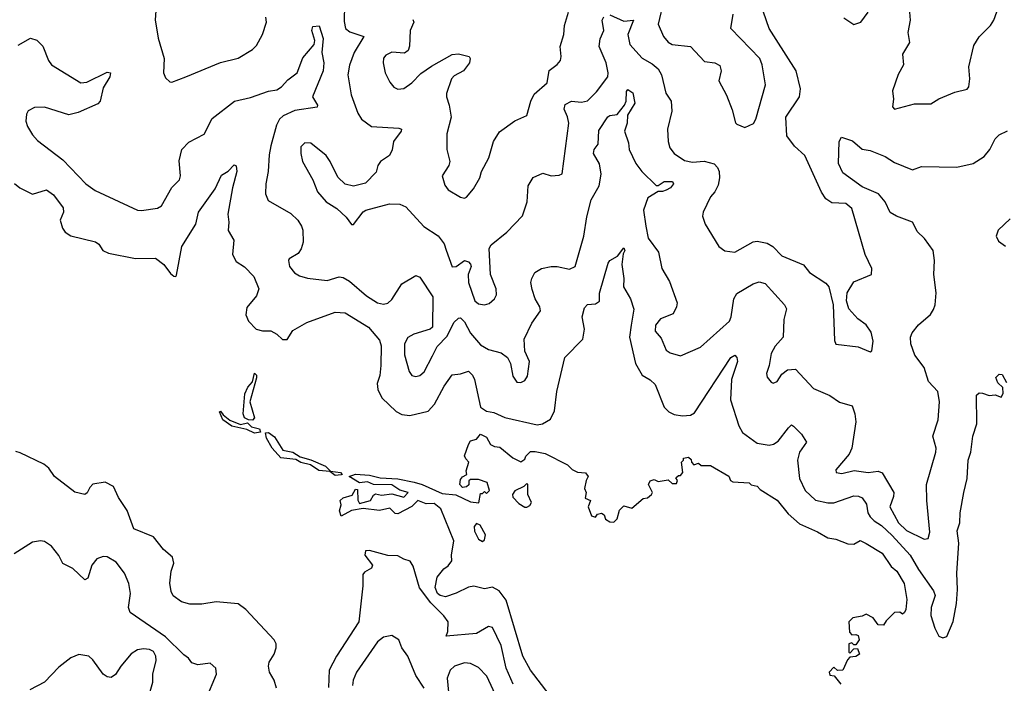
# Model space of a CAD drawing. Extents: x 2199565 to 2323334, y 894172 to 1018966.
# Tile 339 of 440: x 2309282 to 2314160, y 952890 to 956178. Entities that reach past the tile are written whole.
import ezdxf

# ---------------------------------------------------------------- set-up
doc = ezdxf.new("R2010")
doc.units = 0

msp = doc.modelspace()

# ---------------------------------------------------------------- linework, layer by layer
at = {"layer": '0CON10XD'}
for points in [[(2310891.2, 956255), (2310889.1, 956169.1), (2310896.2, 956135), (2310917.3, 956117.3), (2310986, 956095), (2310939.4, 956015), (2310915, 955953.3), (2310907.5, 955905), (2310923.3, 955805), (2310956.7, 955715), (2310975, 955685.8), (2311025, 955648.5), (2311160, 955640), (2311173.3, 955635), (2311172, 955625), (2311134.2, 955575), (2311126.7, 955533.3), (2311114.2, 955505), (2311068.8, 955475), (2311056.7, 955455), (2311048.3, 955421.7), (2310995, 955367.5), (2310935, 955352.5), (2310895, 955362.5), (2310857.7, 955397.7), (2310820.6, 955475), (2310799.4, 955505), (2310725, 955565.6), (2310695, 955568), (2310675, 955547.5), (2310674.4, 955515), (2310683.3, 955475), (2310734.2, 955385), (2310758, 955325), (2310800, 955275), (2310852.3, 955242.3), (2310899.5, 955199.5), (2310925, 955162.5), (2310936.4, 955163.6), (2310983.6, 955226.4), (2310996.1, 955233.9), (2311114.1, 955265.9), (2311165, 955264), (2311195, 955250.8), (2311284, 955154), (2311355, 955106.7), (2311385, 955068), (2311394.4, 955035.6), (2311425, 954952.9), (2311445, 954955.5), (2311485, 954985.6), (2311505, 954978.1), (2311516, 954966), (2311518.8, 954955), (2311504.3, 954915), (2311505.6, 954875), (2311537.1, 954785), (2311555, 954770.6), (2311585, 954765.7), (2311608.3, 954771.7), (2311634.2, 954795), (2311643.3, 954815), (2311642.7, 954845), (2311614.1, 954915.9), (2311606.9, 955045), (2311617.8, 955062.2), (2311695.5, 955125), (2311773.1, 955206.9), (2311796.2, 955275), (2311801.4, 955355), (2311825, 955396), (2311873, 955417), (2311915, 955404.4), (2311955, 955406.9), (2311968.6, 955415), (2312001.6, 955665), (2311996.1, 955696.1), (2311979.2, 955735), (2311985, 955757.5), (2312015, 955773.8), (2312065, 955768.5), (2312095, 955776.7), (2312138.9, 955821.1), (2312195.4, 955895), (2312197.7, 955915), (2312187.1, 955965), (2312152.9, 956045), (2312157.4, 956082.6), (2312175.2, 956124.8), (2312166.8, 956175), (2312175, 956192.6)], [(2312473.6, 956276.4), (2312445.6, 956155), (2312471.4, 956095), (2312495, 956066), (2312515, 956054.3), (2312605, 956045.8), (2312675, 955970), (2312725, 955964.4), (2312750.3, 955950.3), (2312757.1, 955925), (2312745.7, 955875), (2312783.2, 955803.2), (2312811.7, 955731.7), (2312827.5, 955667.5), (2312835, 955660), (2312875, 955643.8), (2312916.8, 955663.2), (2312928.1, 955685), (2312976.5, 955855), (2312960.4, 955955), (2312947.9, 955985), (2312804.3, 956135), (2312816.7, 956205)], [(2309958.2, 956245), (2309952.6, 956177.4), (2309967.2, 956087.2), (2309997.5, 955985), (2309994.3, 955914.3), (2310005, 955890), (2310025, 955870), (2310035, 955868.8), (2310105, 955894.3), (2310276.1, 955966.1), (2310365, 955988), (2310435, 956030.8), (2310455, 956050), (2310485.4, 956104.6), (2310504.4, 956165), (2310501.3, 956191.3)], [(2311229.3, 956179.3), (2311234.6, 956165), (2311217.1, 956125), (2311212.9, 956047.1), (2311205.7, 956025), (2311187.6, 956012.4), (2311125, 956016.9), (2311095, 956002.5), (2311085, 955986.7), (2311082.3, 955965), (2311092.1, 955915), (2311115, 955868), (2311135, 955844.2), (2311155, 955834.3), (2311185, 955837.5), (2311223.8, 955865), (2311268.9, 955911.1), (2311321.7, 955948.3), (2311425, 956005.7), (2311455, 956009.4), (2311508.8, 955995), (2311514, 955985), (2311510, 955965), (2311480, 955925), (2311435, 955899.4), (2311421.1, 955885), (2311397, 955813), (2311395.7, 955795), (2311410, 955755), (2311419.4, 955695), (2311397.3, 955612.7), (2311398.1, 955535), (2311412.5, 955475), (2311408, 955455), (2311374.2, 955405), (2311388.5, 955358.5), (2311404.2, 955335), (2311465, 955299.2), (2311485, 955294.3), (2311495, 955299.2), (2311530.1, 955339.9), (2311561.8, 955395), (2311569.5, 955425), (2311605.9, 955494.1), (2311629.2, 955575), (2311658.3, 955621.7), (2311735, 955677.5), (2311795, 955703.8), (2311813.6, 955775), (2311830.4, 955809.6), (2311894.4, 955865), (2311905, 955926.2), (2311945, 955955.8), (2311960.6, 955975), (2311964.5, 955995), (2311959.3, 956045), (2311977.9, 956105), (2311981.6, 956148.4), (2312000, 956215)], [(2312205, 956202.6), (2312275, 956170.9), (2312322.5, 956175), (2312294, 956105), (2312303.8, 956055), (2312365, 955987.1), (2312415, 955959.6), (2312445.4, 955935), (2312461.1, 955905), (2312483.1, 955813.1), (2312510, 955775), (2312513.1, 955725), (2312491.4, 955635), (2312494.4, 955575), (2312503.1, 955543.1), (2312525, 955515.8), (2312575, 955480.6), (2312615, 955471.5), (2312672.3, 955477.7), (2312723, 955463), (2312739.4, 955445), (2312747.1, 955425), (2312749.4, 955395), (2312742.1, 955357.9), (2312725.5, 955324.5), (2312705, 955300), (2312668.1, 955225), (2312664.3, 955205), (2312677.1, 955165), (2312745, 955054), (2312775, 955032.5), (2312825, 955025.8), (2312915, 955077.3), (2312935, 955080), (2312985, 955071.5), (2313013.6, 955053.6), (2313058.3, 955008.3), (2313165, 954963.5), (2313195, 954925.8), (2313275, 954873.1), (2313290, 954855), (2313312.5, 954765), (2313318.3, 954588.3), (2313325, 954570), (2313435, 954557.5), (2313495, 954532.5), (2313503, 954537), (2313510, 954585), (2313500.3, 954630.3), (2313475, 954666), (2313433.8, 954695), (2313388.8, 954745), (2313378, 954785), (2313380.6, 954825), (2313415, 954878.6), (2313502.5, 954915), (2313503.8, 954945), (2313470.9, 955015), (2313405, 955242), (2313375, 955267.1), (2313305, 955270.8), (2313275, 955290), (2313253.3, 955323.3), (2313172.2, 955505), (2313120.9, 955550.9), (2313083.1, 955603.1), (2313076.9, 955695), (2313144.4, 955795), (2313150.4, 955835), (2313128.8, 955925), (2313029.2, 956079.2), (2312994.5, 956134.5), (2312966.8, 956215)], [(2313365, 956187.5), (2313415, 956154.3), (2313448.6, 956165), (2313485.3, 956214.7)], [(2313690, 956215), (2313693.5, 956175), (2313682.5, 956115), (2313690, 956065), (2313655, 956006.7), (2313660, 955955), (2313634, 955906), (2313605.7, 955825.7), (2313610.6, 955785), (2313606, 955746), (2313615, 955734), (2313715, 955761.2), (2313795, 955761.4), (2313835, 955785.7), (2313915, 955819.4), (2313975.8, 955834.2), (2313984.2, 955845.8), (2313988.8, 955885), (2313983.6, 955943.6), (2314009.4, 956049.4), (2314035, 956092.9), (2314090.8, 956149.2), (2314108.1, 956175), (2314122.3, 956217.7)], [(2309275, 956052.5), (2309335, 956086), (2309367.3, 956077.3), (2309396.6, 956046.6), (2309423.8, 955975), (2309440, 955955), (2309585, 955865.6), (2309615, 955868.9), (2309715, 955918.6), (2309732.5, 955915), (2309728, 955895), (2309695, 955840), (2309680.8, 955775), (2309669.7, 955760.3), (2309572.2, 955717.8), (2309525, 955706), (2309405, 955745.3), (2309355, 955742.9), (2309324, 955726), (2309315, 955710), (2309312.7, 955675), (2309321.2, 955648.8), (2309345, 955607.5), (2309370.2, 955580.2), (2309495, 955484.4), (2309608.9, 955365), (2309655, 955330.9), (2309865, 955234), (2309885, 955232), (2309965, 955244.3), (2309985, 955256), (2310035, 955346.2), (2310074, 955385), (2310079.2, 955405), (2310072.1, 955477.9), (2310085.8, 955535), (2310119.5, 955570.5), (2310195, 955610), (2310235, 955688.6), (2310345.8, 955775), (2310425, 955793.1), (2310515, 955824.6), (2310555, 955831.1), (2310579.4, 955845), (2310610.3, 955879.7), (2310657.1, 955915), (2310685, 955989.4), (2310740.5, 956055), (2310744.3, 956075), (2310728.5, 956125), (2310734, 956145), (2310765, 956147.5), (2310785.9, 956085), (2310779.1, 956015), (2310787.8, 955965), (2310785.7, 955925), (2310732.5, 955795), (2310757.1, 955755), (2310756.2, 955745), (2310645, 955727.6), (2310587.8, 955702.2), (2310568.8, 955685), (2310554.8, 955655.2), (2310526.5, 955553.5), (2310517.9, 955507.9), (2310513.6, 955425), (2310500.6, 955365), (2310498.9, 955315), (2310512.6, 955282.6), (2310625, 955217.3), (2310660.6, 955185), (2310678.1, 955155), (2310684.2, 955135), (2310685.8, 955075), (2310676.6, 955043.4), (2310661.2, 955018.8), (2310617, 954993), (2310613.3, 954985), (2310618.8, 954955), (2310643.7, 954923.7), (2310668.3, 954908.3), (2310707, 954897), (2310805, 954885.5), (2310865, 954903.3), (2310885, 954900), (2310915, 954882.7), (2311000.3, 954810.3), (2311055, 954775.4), (2311085, 954768.4), (2311105, 954774), (2311125, 954791.8), (2311175, 954870), (2311245, 954910), (2311265, 954902.5), (2311327.8, 954805), (2311327.5, 954655), (2311315.5, 954644.5), (2311235, 954619.2), (2311205, 954603.3), (2311188.1, 954571.9), (2311187.7, 954517.7), (2311210.6, 954435), (2311225, 954415.8), (2311245, 954410), (2311265, 954415.7), (2311285, 954432.5), (2311327.6, 954512.4)], [(2311327.6, 954512.4), (2311350.9, 954559.1), (2311399.9, 954610.1), (2311433.1, 954676.9), (2311455, 954699.4), (2311465, 954701.5), (2311485, 954681.2), (2311515.3, 954625), (2311565, 954566.9), (2311605, 954543.8), (2311666.9, 954526.9), (2311698, 954505), (2311714.2, 954475), (2311725, 954412.5), (2311745, 954382.5), (2311765, 954380), (2311785, 954390), (2311798.3, 954411.7), (2311808, 954485), (2311784.3, 954535), (2311781.9, 954595), (2311818.6, 954675), (2311861.2, 954735), (2311858.8, 954755), (2311835.7, 954795.7), (2311820.6, 954840.6), (2311814.3, 954875), (2311818.8, 954895), (2311834.3, 954925.7), (2311867.5, 954945), (2311915, 954955.8), (2311944.2, 954955.8), (2312005, 954941.2), (2312034.2, 954955.8), (2312077.1, 955105), (2312090.8, 955200.8), (2312112.9, 955285), (2312152.2, 955355), (2312162.9, 955412.9), (2312155, 955463.8), (2312124.4, 955515), (2312128.6, 955535), (2312148.2, 955561.8), (2312151.1, 955628.9), (2312195, 955696.6), (2312205, 955703.7), (2312241.2, 955708.8), (2312278.7, 955755), (2312286.2, 955775), (2312287.8, 955822.2), (2312295, 955832.5), (2312319.4, 955815), (2312329.6, 955765), (2312293.2, 955705), (2312291.3, 955665), (2312277.9, 955625), (2312297.4, 955567.4), (2312301.8, 955535), (2312333.9, 955465), (2312364.5, 955425), (2312435, 955356), (2312445, 955356), (2312475, 955376.1), (2312515.9, 955375.9), (2312521.5, 955365), (2312505.6, 955345), (2312485, 955333.3), (2312466, 955326), (2312445, 955326.7), (2312393.5, 955295), (2312372.9, 955235), (2312384.5, 955154.5), (2312395.3, 955095), (2312446.6, 955026.6), (2312463.3, 954945), (2312501.3, 954881.3), (2312538.8, 954775), (2312536.2, 954755), (2312519.7, 954720.3), (2312456.2, 954695), (2312431.9, 954665), (2312430.8, 954635), (2312459.3, 954599.3), (2312485, 954541.2), (2312505, 954527.5), (2312555, 954512), (2312655, 954556), (2312798.5, 954685), (2312807.2, 954705), (2312819.1, 954795), (2312835, 954821.2), (2312915, 954868.9), (2312945, 954879.4), (2312975, 954870.8), (2313070, 954765), (2313080.8, 954745), (2313068, 954692), (2313064.4, 954605), (2313025, 954560.8), (2313005, 954523.3), (2312995.5, 954464.5), (2312981.4, 954425), (2312985, 954406.7), (2313005, 954382.5), (2313015, 954376.7), (2313034.1, 954385.9), (2313057.6, 954422.4), (2313085, 954443.1), (2313125, 954446.9), (2313215, 954350.8), (2313295, 954316.7), (2313343, 954283), (2313405.7, 954265), (2313420, 954225), (2313424.6, 954185), (2313403.6, 954055), (2313391.5, 954025), (2313325, 953947.5), (2313326.7, 953935), (2313355, 953929.2), (2313415.5, 953944.5), (2313485, 953933.7), (2313535, 953941.8), (2313555, 953932.1), (2313612.3, 953835), (2313611.5, 953815), (2313592.3, 953765), (2313635, 953685.5), (2313675, 953646.2), (2313763.3, 953603.3), (2313782, 953608), (2313790.6, 953639.4), (2313775.5, 953795), (2313774.5, 953875), (2313820.4, 954035), (2313821.5, 954055), (2313805.4, 954115), (2313831.5, 954195), (2313839.1, 954285), (2313830, 954335), (2313785, 954386), (2313762.7, 954455), (2313716.2, 954515), (2313697.4, 954572.6), (2313695.6, 954605), (2313702.8, 954627.2), (2313735, 954665.7), (2313793.4, 954716.6), (2313808.7, 954741.3), (2313817.7, 954765), (2313821.4, 954825), (2313811, 954915), (2313813.7, 954985), (2313806.8, 955035), (2313765, 955094.3), (2313728.1, 955128.1), (2313717, 955153), (2313705.3, 955175.3), (2313625, 955204.2), (2313595, 955222.6), (2313569.3, 955275), (2313536.4, 955315), (2313455, 955349.8), (2313359.6, 955419.6), (2313337.5, 955465), (2313340.8, 955575), (2313353.6, 955596.4), (2313407.8, 955577.8), (2313456.2, 955536.2), (2313495, 955529.2), (2313569.7, 955499.7), (2313615, 955470), (2313705, 955434.3), (2313749.4, 955450.6), (2313925, 955447.1), (2314005, 955465.5), (2314059.9, 955500.1), (2314087.9, 955535), (2314115, 955587.5), (2314135, 955606.7), (2314175, 955628)], [(2309256.2, 955366.2), (2309282.5, 955345), (2309345, 955313.9), (2309415, 955335.6), (2309450.1, 955310.1), (2309497.3, 955245), (2309498.9, 955225), (2309481.8, 955185), (2309493.6, 955145), (2309506.9, 955125), (2309535, 955107.5), (2309657.2, 955077.2), (2309674.2, 955065), (2309693.8, 955033.8), (2309721.1, 955021.1), (2309854.8, 954994.8), (2309955, 954996.5), (2309996.7, 954965), (2310029.8, 954919.8), (2310045, 954907.1), (2310055, 954906), (2310058.5, 954911.5), (2310085.7, 955054.3), (2310154.6, 955165), (2310168.4, 955225), (2310249.6, 955340.4), (2310281.9, 955408.1), (2310315, 955427.5), (2310345, 955458.6), (2310354.4, 955454.4), (2310357.1, 955425), (2310335.9, 955345), (2310313.6, 955215), (2310318.4, 955175), (2310314.2, 955134.2), (2310342.2, 955085), (2310335.5, 955015), (2310355, 954979.2), (2310395, 954953.1), (2310442.2, 954905), (2310466.9, 954845), (2310455, 954810), (2310407.3, 954752.7), (2310402.5, 954715), (2310416, 954685), (2310453.3, 954645), (2310485, 954636.2), (2310525.9, 954635.9), (2310555, 954620), (2310584.1, 954594.1), (2310606.2, 954593.8), (2310635, 954638), (2310705, 954677.5), (2310845, 954729.1), (2310895, 954726.2), (2311010, 954655), (2311065, 954590), (2311072.7, 954562.7), (2311071.6, 954465), (2311066.7, 954415), (2311053.2, 954375), (2311056.7, 954345), (2311075.3, 954305), (2311147, 954237), (2311175, 954222.5), (2311215, 954216.6), (2311305, 954237.8), (2311337.1, 954272.9), (2311385, 954361.5), (2311425, 954418.1), (2311465, 954422.5), (2311505, 954437.1), (2311525, 954417.1), (2311534.6, 954395), (2311565, 954257.8), (2311595, 954237.7), (2311631.6, 954231.6), (2311685, 954207), (2311845, 954170), (2311872, 954175), (2311911.1, 954198.9), (2311930.6, 954239.4), (2311942.9, 954335), (2311982.5, 954505), (2312072.5, 954595), (2312080, 954645), (2312068.8, 954705), (2312079.3, 954750.7), (2312095, 954767.1), (2312135, 954770), (2312155, 954782.5), (2312155, 954822.5), (2312197.8, 954972.2), (2312205.4, 954984.6), (2312243.2, 955006.8), (2312275, 955047.5), (2312280, 955035), (2312272, 955018), (2312265.2, 954965), (2312274.4, 954895.6), (2312273.3, 954855), (2312307.5, 954795), (2312324.4, 954744.4), (2312310.5, 954665), (2312303.7, 954605), (2312333.1, 954475), (2312365, 954417.1), (2312405, 954393.3), (2312429.6, 954369.6), (2312475, 954258.6), (2312498.1, 954235), (2312525, 954221.8), (2312565, 954215.9), (2312605, 954218.4), (2312625, 954229.5), (2312805, 954504.4), (2312825, 954515.8), (2312834.5, 954504.5), (2312837.9, 954485), (2312808.2, 954395), (2312804.1, 954294.1), (2312844.7, 954165), (2312862.6, 954132.6), (2312935, 954079.5), (2312995, 954070.2), (2313016.9, 954075), (2313040.1, 954089.9), (2313090.8, 954155), (2313105, 954170), (2313115, 954163.3), (2313155, 954123.8), (2313180, 954085), (2313145.2, 954034.8), (2313135.3, 953994.8), (2313145.8, 953905), (2313173.1, 953845), (2313225, 953796.9), (2313285, 953784.7), (2313315, 953784.2), (2313415, 953818.7), (2313437.8, 953817.8), (2313455, 953808.1), (2313476.8, 953776.8), (2313484.2, 953735), (2313495, 953714.6), (2313515, 953694.7), (2313552.1, 953672.1), (2313605, 953622.6), (2313694.1, 953525), (2313735, 953453.2), (2313808.9, 953348.9), (2313816.4, 953325), (2313798, 953265), (2313795.7, 953225.7), (2313815, 953162.5), (2313835, 953124), (2313855, 953114.4), (2313875, 953122), (2313906.6, 953196.6)], [(2314188, 955192), (2314129.2, 955135), (2314118.6, 955105), (2314130.3, 955080.3), (2314165, 955055.5)], [(2310435, 954193.5), (2310415, 954195.5), (2310395.8, 954205.8), (2310388.4, 954225), (2310397.2, 954325), (2310412.8, 954357.2), (2310435.9, 954384.1), (2310445, 954426), (2310455, 954416.2), (2310455, 954403.3), (2310422.2, 954285), (2310444.4, 954205.6), (2310435, 954193.5)], [(2313906.6, 953196.6), (2313922.3, 953285), (2313927.2, 953355), (2313924.6, 953435), (2313933.9, 953585), (2313926, 953645), (2313939.6, 953685), (2313941.8, 953735), (2313958.5, 953835), (2313976.4, 953905), (2313981.2, 953995), (2313994.6, 954035.4), (2314004.5, 954115), (2314022.9, 954175), (2314022.5, 954317.5), (2314035, 954328.8), (2314051.7, 954328.3), (2314085, 954316.7), (2314115, 954320), (2314145, 954307.5), (2314154, 954326), (2314152.5, 954355), (2314128.3, 954378.3), (2314117.8, 954405), (2314135, 954422.2), (2314149.8, 954419.8), (2314170.8, 954380.8)], [(2310445, 954129.6), (2310406.7, 954146.7), (2310333.6, 954163.6), (2310288.6, 954195), (2310271.2, 954235), (2310277.5, 954237.5), (2310289.5, 954219.5), (2310322.9, 954192.9), (2310375, 954172.5), (2310410, 954180), (2310430.5, 954160.5), (2310470.5, 954150.5), (2310475, 954134.4), (2310445, 954129.6)], [(2310845, 953918.9), (2310818.8, 953938.8), (2310764.4, 953944.4), (2310722.3, 953972.3), (2310675, 953984.2), (2310649.3, 953999.3), (2310575, 954006.7), (2310532.6, 954055), (2310505.3, 954105), (2310499.5, 954130.5), (2310515, 954133.1), (2310545, 954111.5), (2310584.7, 954044.7), (2310635.2, 954035.2), (2310672.2, 954012.2), (2310725, 953997.5), (2310797.5, 953965), (2310821.2, 953941.2), (2310872, 953935), (2310878.8, 953925), (2310875, 953923.3), (2310845, 953918.9)], [(2311905, 952834.7), (2311812.5, 952955), (2311775, 953023.8), (2311691.9, 953301.9), (2311657.7, 953347.7), (2311625, 953366.5), (2311585, 953358.8), (2311531.4, 953371.4), (2311505, 953366.7), (2311445, 953335.8), (2311391.2, 953318.8), (2311365, 953324.5), (2311351.5, 953335), (2311340.9, 953365), (2311350, 953415), (2311382.3, 953457.7), (2311405, 953472.5), (2311423, 953497), (2311420.8, 953525), (2311433.3, 953595), (2311369, 953755), (2311335, 953781.3), (2311295, 953779.4), (2311255, 953796), (2311225, 953766.2), (2311155, 953730), (2311141.7, 953731.7), (2311115, 953757.5), (2311064.4, 953745.6), (2310983.8, 953756.2), (2310925, 953746.2), (2310875, 953717.5), (2310865.8, 953745), (2310873.8, 953775), (2310868.8, 953795), (2310885, 953809.2), (2310928.3, 953821.7), (2310945, 953852.5), (2310955, 953850), (2310957, 953797), (2310965, 953780), (2311020, 953795), (2311035, 953822.5), (2311045, 953828.8), (2311075, 953822), (2311125, 953829.2), (2311185, 953812.5), (2311206.2, 953835), (2311165, 953846.9), (2311125, 953872.5), (2311035, 953875.6), (2311005, 953888.2), (2310965, 953883.8), (2310914, 953915), (2310945.8, 953925.8), (2311015, 953922), (2311068.1, 953908.1), (2311155, 953903.5), (2311235.8, 953885.8), (2311275.3, 953875.3), (2311375, 953830), (2311443, 953823), (2311515, 953788.8), (2311556.4, 953783.6), (2311565, 953830), (2311575, 953830), (2311585, 953840), (2311595, 953830), (2311610, 953845), (2311597.5, 953885), (2311555, 953900), (2311515, 953900), (2311507.5, 953892.5), (2311506.2, 953873.8), (2311496, 953864), (2311475, 953860), (2311462.5, 953875), (2311465, 953900), (2311475, 953913.3), (2311497.5, 953925), (2311493, 953943), (2311506.4, 953986.4), (2311491.4, 954001.4), (2311486.2, 954016.2), (2311505, 954073.8), (2311515, 954092), (2311545, 954098.8), (2311565, 954123.8), (2311595, 954110), (2311615, 954072.5), (2311633.4, 954063.4), (2311660.6, 954060.6), (2311725, 954006.7), (2311765, 953987.5), (2311785, 954000), (2311790, 954015), (2311811.7, 954038.3), (2311835, 954038.8), (2311885, 954028), (2311995, 953972.5), (2312019.3, 953949.3), (2312045, 953936.7), (2312085, 953932.5), (2312097.5, 953915), (2312087.5, 953895), (2312080, 953855), (2312087.5, 953835), (2312083.6, 953806.4), (2312110, 953795), (2312097.5, 953765), (2312115, 953720), (2312135, 953712.5), (2312145, 953727.5), (2312165, 953732.5), (2312176.7, 953725), (2312183.3, 953703.3), (2312205, 953690), (2312225, 953687.5), (2312242.5, 953705), (2312253, 953747), (2312275, 953770), (2312315, 953757.5), (2312370, 953805), (2312391.7, 953808.3), (2312412.5, 953825), (2312417.5, 953835), (2312397.5, 953875), (2312405, 953892.5), (2312425, 953900), (2312445, 953890), (2312495, 953897.5), (2312515, 953880), (2312535, 953880), (2312540, 953895), (2312531.7, 953908.3), (2312545, 953920), (2312555, 953920), (2312567.5, 953935), (2312560, 953985), (2312570, 953995), (2312570, 954005), (2312595, 954010), (2312608.3, 953998.3), (2312610, 953985), (2312621.7, 953971.7), (2312645, 953980), (2312658.3, 953968.3), (2312705, 953968.8), (2312795, 953916.7), (2312802.5, 953895), (2312815, 953887.5), (2312895, 953882.5), (2312905, 953873.3), (2312935, 953866.7), (2312949.5, 953849.5), (2313035, 953796.7), (2313088.9, 953728.9), (2313145, 953680), (2313235, 953640), (2313285, 953610.8), (2313325, 953604), (2313385, 953580.6), (2313415, 953580), (2313445, 953597.5), (2313475, 953582.5), (2313554.2, 953535), (2313599.3, 953469.3), (2313626.7, 953445), (2313664.2, 953385), (2313677.1, 953305), (2313672.5, 953255), (2313665, 953240), (2313655, 953232.5), (2313641.7, 953241.7), (2313615, 953240), (2313575, 953200), (2313561.7, 953178.3), (2313535, 953180), (2313510, 953215), (2313475, 953232.5), (2313455, 953222.5), (2313410, 953215), (2313390, 953195), (2313393, 953143), (2313405, 953130), (2313425, 953132.5), (2313435, 953127.5), (2313440, 953105), (2313425, 953080), (2313415, 953080), (2313405, 953090), (2313390, 953085), (2313390, 953045), (2313395, 953040), (2313415, 953060), (2313431.7, 953061.7), (2313442.5, 953035), (2313425, 953023.3), (2313395, 953020), (2313383, 953007), (2313360, 952955), (2313333, 952953), (2313315, 952970), (2313292.5, 952945), (2313295, 952930), (2313316.7, 952926.7), (2313350, 952885)], [(2309771.3, 953811.3), (2309746.7, 953865), (2309705, 953886), (2309645, 953876.7), (2309629.5, 953860.5), (2309616.8, 953833.2), (2309605, 953826), (2309555, 953836.9), (2309455, 953914.6), (2309425.7, 953955.7), (2309401.5, 953975), (2309285, 954032.2), (2309262.1, 954037.9)], [(2311795, 953762.5), (2311809.3, 953770.7), (2311817.5, 953785), (2311800, 953825), (2311800, 953875), (2311795, 953880), (2311780, 953865), (2311735, 953843.3), (2311723.8, 953825), (2311725, 953812.5), (2311755, 953780), (2311785, 953762.5), (2311795, 953762.5)], [(2310554, 952865), (2310542.3, 952905), (2310520, 952945), (2310514.6, 952975), (2310517.1, 952995), (2310542.1, 953035), (2310552.7, 953065), (2310552.5, 953085), (2310542.5, 953105), (2310402.9, 953255), (2310365, 953283.1), (2310255, 953293.6), (2310185, 953281.4), (2310125, 953282), (2310084.1, 953294.1), (2310043, 953323), (2310032, 953345), (2310025.8, 953385.8), (2310032.7, 953445), (2310045.5, 953485), (2310039.2, 953515), (2309995, 953552.5), (2309944.4, 953615), (2309847.5, 953655), (2309815, 953746.7), (2309771.3, 953811.3)], [(2311575, 953592.5), (2311585, 953600), (2311588.8, 953625), (2311563.5, 953673.5), (2311545, 953681.4), (2311532.7, 953667.3), (2311535, 953643.3), (2311555, 953603.3), (2311575, 953592.5)], [(2310205, 952812.5), (2310257.5, 952935), (2310253.8, 952965), (2310225, 952990), (2310165, 952981.9), (2310135, 952991.2), (2310118.8, 953015), (2310095, 953030.8), (2310005, 953120.5), (2309830, 953240), (2309820.4, 953265), (2309831.1, 953335), (2309822.1, 953385), (2309800.4, 953435), (2309759.9, 953489.9), (2309715, 953517.1), (2309695, 953518.2), (2309664.1, 953505.9), (2309638.5, 953475), (2309619.4, 953410.6), (2309605, 953402), (2309545, 953458), (2309495, 953484.2), (2309475, 953523.3), (2309439.3, 953569.3), (2309405, 953592), (2309385, 953596), (2309345, 953588.8), (2309255, 953532)], [(2311726, 952886), (2311692.2, 952965), (2311666.6, 953076.6), (2311625, 953165.7), (2311605, 953171.4), (2311545, 953136), (2311395, 953124), (2311402.7, 953147.3), (2311404.2, 953195), (2311383.3, 953225), (2311318.8, 953288.8), (2311262.5, 953362.5), (2311230.9, 953470.9), (2311216.7, 953495), (2311185, 953504.2), (2311155, 953521.4), (2311105, 953523.8), (2311015, 953547.3), (2310994.5, 953545.5), (2310991.4, 953525), (2311029.1, 953475), (2311025, 953461.1), (2310990.1, 953439.9), (2310981.6, 953428.4), (2310982.2, 953372.2), (2310961.3, 953195), (2310852, 953025), (2310815.4, 952955), (2310811.7, 952868.3)], [(2311285, 952865.5), (2311245, 952928.1), (2311205, 953024), (2311174.4, 953065), (2311159.5, 953105), (2311125, 953127.1), (2311085, 953119.2), (2311055, 953095.8), (2310951.2, 952945), (2310934.7, 952905), (2310931.3, 952878.7)], [(2309912.3, 952792.3), (2309941.4, 952895), (2309940.8, 952935), (2309957.3, 953002.7), (2309956.7, 953025), (2309945, 953047.3), (2309925, 953057.5), (2309895, 953061.2), (2309864.7, 953055.3), (2309834, 953036), (2309783.1, 952975), (2309757, 952933), (2309735, 952919.2), (2309715, 952922.5), (2309694.6, 952934.6), (2309645, 953006.7), (2309625, 953023.8), (2309575, 953033.3), (2309535, 953016.2), (2309475, 952969.2), (2309404.2, 952895), (2309332.6, 952857.4)], [(2311669, 952769), (2311595.4, 952925), (2311555, 952968.9), (2311515, 952987.8), (2311485, 952991.9), (2311436.2, 952975), (2311415, 952955.8), (2311399.5, 952915), (2311411.4, 952795)]]:
    msp.add_lwpolyline(points, dxfattribs=at)

doc.saveas('drawing.dxf')
